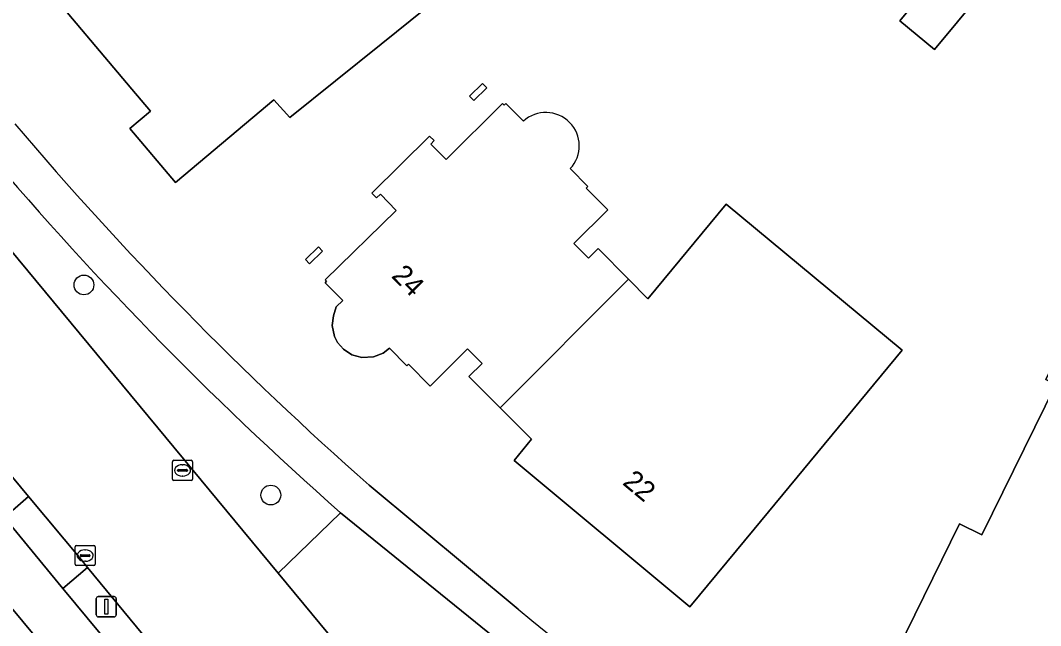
# Model space of a CAD drawing. Extents: x 157320 to 158835, y 386650 to 388491.
# Drawn here: x 158322.5 to 158373.1, y 387360.9 to 387390.9 of the extents above; entities that cross this region are included whole.
import ezdxf

# ---------------------------------------------------------------- set-up
doc = ezdxf.new("R2010")
doc.units = 0
for name, color, linetype in [('IMGEO_Berm_groen', 7, 'Continuous'), ('IMGEO_Boom', 7, 'Continuous'), ('IMGEO_Erf', 7, 'Continuous'), ('IMGEO_Groenvoorziening', 7, 'Continuous'), ('IMGEO_Kolk', 7, 'Continuous'), ('IMGEO_Lichtmast', 7, 'Continuous'), ('IMGEO_Pand', 7, 'Continuous'), ('IMGEO_Pand_nummerreeks', 7, 'Continuous'), ('IMGEO_Rijbaan_lokaal_gesloten', 7, 'Continuous'), ('IMGEO_Voetpad_open', 7, 'Continuous')]:
    doc.layers.add(name, color=color, linetype=linetype)

msp = doc.modelspace()

# ---------------------------------------------------------------- linework, layer by layer
at = {"layer": 'IMGEO_Berm_groen'}
msp.add_lwpolyline([(158314.523, 387377.448), (158313.337, 387376.463), (158318.927, 387369.659), (158321.747, 387366.271), (158322.947, 387367.31)], close=True, dxfattribs=at)
msp.add_lwpolyline([(158333.693, 387354.316), (158325.866, 387363.795), (158324.642, 387362.749), (158332.037, 387353.843)], dxfattribs=at)
at = {"layer": 'IMGEO_Boom'}
for centre in [(158325.692, 387377.775), (158334.949, 387367.375)]:
    msp.add_circle(centre, 0.489, dxfattribs=at)
at = {"layer": 'IMGEO_Erf'}
for points in [[(158336.422, 387392.76), (158339.391, 387395.257), (158341.707, 387392.502), (158342.609, 387391.468), (158340.413, 387389.702), (158335.894, 387386.067), (158335.094, 387386.941), (158334.057, 387386.069), (158330.23, 387382.85), (158327.971, 387385.523), (158328.988, 387386.383), (158328.069, 387387.47), (158323.52, 387392.86), (158327.338, 387396.09), (158333.07, 387400.94), (158335.354, 387398.224), (158333.288, 387396.486)], [(158368.395, 387393.614), (158370.113, 387392.192), (158367.827, 387389.431), (158366.109, 387390.854)], [(158345.444, 387387.753), (158345.653, 387387.538), (158345.008, 387386.91), (158344.799, 387387.125)], [(158337.305, 387379.668), (158337.514, 387379.453), (158336.869, 387378.825), (158336.66, 387379.04)], [(158375.998, 387378.502), (158381.374, 387375.861), (158378.72, 387370.458), (158381.79, 387368.95), (158381.649, 387368.664), (158379.052, 387363.376), (158378.764, 387363.518), (158377.882, 387361.713), (158377.552, 387361.038), (158374.382, 387354.554), (158373.941, 387354.77), (158370.211, 387352.374), (158370.074, 387352.095), (158363.78, 387355.17), (158365.985, 387359.658), (158369.076, 387365.951), (158370.181, 387365.408), (158373.839, 387372.856), (158373.344, 387373.099)]]:
    msp.add_lwpolyline(points, close=True, dxfattribs=at)
for points in [[(158349.787, 387383.533), (158350.66, 387382.653), (158350.58, 387382.574), (158351.644, 387381.502), (158349.963, 387379.834), (158350.687, 387379.103), (158351.163, 387379.574), (158352.667, 387378.058), (158353.626, 387377.091), (158357.507, 387381.773), (158366.233, 387374.547), (158358.899, 387365.691), (158355.71, 387361.84), (158347, 387369.09), (158347.869, 387370.143), (158346.317, 387371.69), (158344.765, 387373.238), (158345.419, 387373.894), (158344.693, 387374.618), (158342.85, 387372.77), (158341.77, 387373.85), (158341.69, 387373.78), (158340.83, 387374.65), (158340.51, 387374.401), (158340.03, 387374.22), (158339.453, 387374.183), (158338.967, 387374.32), (158338.544, 387374.601), (158338.258, 387374.924), (158338.108, 387375.23), (158337.996, 387375.773), (158338.05, 387376.24), (158338.195, 387376.696), (158338.51, 387377.01), (158337.64, 387377.88), (158337.71, 387377.96), (158337.636, 387378.037), (158341.164, 387381.467), (158340.379, 387382.274), (158340.188, 387382.088), (158339.962, 387382.315), (158342.818, 387385.147), (158343.043, 387384.921), (158342.873, 387384.752), (158343.633, 387383.985), (158346.43, 387386.758), (158346.507, 387386.681), (158346.587, 387386.759), (158347.46, 387385.879)], [(158330.039, 387352.229), (158316.941, 387367.978)], [(158339.82, 387367.872), (158347.196, 387361.722)]]:
    msp.add_lwpolyline(points, dxfattribs=at)
for centre, radius, start, end in [((158348.578, 387384.661), 1.653, 316.9916, 132.5425), ((158453.27, 387496.804), 171.74, 220.28774, 228.65482), ((158603.954, 387677.01), 406.609, 230.842, 234.8622)]:
    msp.add_arc(centre, radius, start, end, dxfattribs=at)
at = {"layer": 'IMGEO_Groenvoorziening'}
for points in [[(158318.604, 387383.657), (158335.308, 387363.51)], [(158335.308, 387363.51), (158338.402, 387366.501)]]:
    msp.add_lwpolyline(points, dxfattribs=at)
msp.add_arc((158454.261, 387497.706), 175.037, 220.05827, 228.55433, dxfattribs=at)
at = {"layer": 'IMGEO_Kolk'}
for p, q in [((158330.074, 387368.169), (158330.074, 387369.021)), ((158330.149, 387369.095), (158331.001, 387369.095)), ((158330.562, 387368.875), (158330.587, 387368.875)), ((158331.075, 387369.021), (158331.075, 387368.169)), ((158330.333, 387368.589), (158330.333, 387368.601)), ((158330.771, 387368.552), (158330.373, 387368.552)), ((158330.376, 387368.638), (158330.774, 387368.638)), ((158330.817, 387368.601), (158330.817, 387368.589)), ((158331.001, 387368.095), (158330.149, 387368.095)), ((158330.585, 387368.315), (158330.56, 387368.315)), ((158325.325, 387364.881), (158326.177, 387364.881)), ((158325.25, 387363.955), (158325.25, 387364.807)), ((158325.509, 387364.375), (158325.509, 387364.387)), ((158325.947, 387364.338), (158325.549, 387364.338)), ((158325.552, 387364.424), (158325.95, 387364.424)), ((158325.738, 387364.661), (158325.763, 387364.661)), ((158325.993, 387364.387), (158325.993, 387364.375)), ((158326.251, 387364.807), (158326.251, 387363.955)), ((158326.177, 387363.881), (158325.325, 387363.881)), ((158325.761, 387364.101), (158325.736, 387364.101))]:
    msp.add_line(p, q, dxfattribs=at)
for points in [[(158330.074, 387368.169), (158330.074, 387369.021)], [(158330.149, 387369.095), (158331.001, 387369.095)], [(158331.075, 387369.021), (158331.075, 387368.169)], [(158331.001, 387368.095), (158330.149, 387368.095)], [(158325.325, 387364.881), (158326.177, 387364.881)], [(158325.25, 387363.955), (158325.25, 387364.807)], [(158326.251, 387364.807), (158326.251, 387363.955)], [(158326.177, 387363.881), (158325.325, 387363.881)]]:
    msp.add_lwpolyline(points, dxfattribs=at)
for centre, radius, start, end in [((158330.151, 387369.019), 0.0765, 91.552, 178.448), ((158330.151, 387369.019), 0.0765, 91.552, 178.448), ((158330.999, 387369.019), 0.0765, 1.552, 88.448), ((158330.999, 387369.019), 0.0765, 1.552, 88.448), ((158330.373, 387368.598), 0.0403, 85.8775, 175.7526), ((158330.37, 387368.588), 0.0366, 178.938, 274.7102), ((158330.774, 387368.595), 0.043, 264.8664, 352.4533), ((158330.778, 387368.6), 0.0386, 1.7309, 96.639), ((158330.151, 387368.171), 0.0765, 181.552, 268.448), ((158330.151, 387368.171), 0.0765, 181.552, 268.448), ((158330.999, 387368.171), 0.0765, 271.552, 358.448), ((158330.999, 387368.171), 0.0765, 271.552, 358.448), ((158325.327, 387364.805), 0.0765, 91.552, 178.448), ((158325.327, 387364.805), 0.0765, 91.552, 178.448), ((158326.175, 387364.805), 0.0765, 1.552, 88.448), ((158326.175, 387364.805), 0.0765, 1.552, 88.448), ((158325.549, 387364.384), 0.0403, 85.8775, 175.7526), ((158325.546, 387364.374), 0.0366, 178.938, 274.7102), ((158325.95, 387364.381), 0.043, 264.8664, 352.4533), ((158325.954, 387364.386), 0.0386, 1.7309, 96.639), ((158325.327, 387363.957), 0.0765, 181.552, 268.448), ((158325.327, 387363.957), 0.0765, 181.552, 268.448), ((158326.175, 387363.957), 0.0765, 271.552, 358.448), ((158326.175, 387363.957), 0.0765, 271.552, 358.448)]:
    msp.add_arc(centre, radius, start, end, dxfattribs=at)
for centre, major_axis, ratio, start_param, end_param in [((158330.561, 387368.595), (-0.387, 0.002), 0.722429, 4.712389, 7.853982), ((158330.586, 387368.595), (-0.39, 0.002), 0.717154, 1.570796, 4.712389), ((158325.737, 387364.381), (-0.387, 0.002), 0.722429, 4.712389, 7.853982), ((158325.762, 387364.381), (-0.39, 0.002), 0.717154, 1.570796, 4.712389)]:
    msp.add_ellipse(centre, major_axis=major_axis, ratio=ratio, start_param=start_param, end_param=end_param, dxfattribs=at)
at = {"layer": 'IMGEO_Lichtmast'}
for p, q in [((158326.399, 387362.347), (158327.189, 387362.347)), ((158327.189, 387362.347), (158326.399, 387362.347)), ((158326.299, 387361.447), (158326.299, 387362.247)), ((158326.299, 387362.247), (158326.299, 387361.447)), ((158327.289, 387362.247), (158327.289, 387361.447)), ((158327.289, 387361.447), (158327.289, 387362.247)), ((158327.189, 387361.347), (158326.399, 387361.347)), ((158326.399, 387361.347), (158327.189, 387361.347))]:
    msp.add_line(p, q, dxfattribs=at)
msp.add_lwpolyline([(158326.719, 387362.222), (158326.869, 387362.222), (158326.869, 387361.472), (158326.719, 387361.472), (158326.719, 387362.222)], dxfattribs=at)
for centre, start, end in [((158326.399, 387362.247), 90, 180), ((158326.399, 387362.247), 90, 180), ((158327.189, 387362.247), 0, 90), ((158327.189, 387362.247), 360, 90), ((158326.399, 387361.447), 180, 270), ((158326.399, 387361.447), 180, 270), ((158327.189, 387361.447), 270, 0), ((158327.189, 387361.447), 270, 0)]:
    msp.add_arc(centre, 0.1, start, end, dxfattribs=at)
at = {"layer": 'IMGEO_Pand'}
for points in [[(158327.971, 387385.523), (158330.23, 387382.85), (158334.057, 387386.069), (158335.094, 387386.941), (158335.894, 387386.067), (158340.413, 387389.702), (158342.609, 387391.468), (158341.707, 387392.502), (158339.391, 387395.257), (158336.422, 387392.76), (158333.288, 387396.486), (158335.354, 387398.224), (158333.07, 387400.94), (158327.338, 387396.09), (158323.52, 387392.86), (158328.069, 387387.47), (158328.988, 387386.383)], [(158366.109, 387390.854), (158367.827, 387389.431), (158370.113, 387392.192), (158368.395, 387393.614)], [(158344.799, 387387.125), (158345.008, 387386.91), (158345.653, 387387.538), (158345.444, 387387.753)], [(158352.667, 387378.058), (158346.317, 387371.69), (158347.869, 387370.143), (158347, 387369.09), (158355.71, 387361.84), (158358.899, 387365.691), (158366.233, 387374.547), (158357.507, 387381.773), (158353.626, 387377.091)], [(158336.66, 387379.04), (158336.869, 387378.825), (158337.514, 387379.453), (158337.305, 387379.668)], [(158379.052, 387363.376), (158381.649, 387368.664), (158381.79, 387368.95), (158378.72, 387370.458), (158381.374, 387375.861), (158375.998, 387378.502), (158373.344, 387373.099), (158373.839, 387372.856), (158370.181, 387365.408), (158369.076, 387365.951), (158365.985, 387359.658), (158363.78, 387355.17), (158370.074, 387352.095), (158370.211, 387352.374), (158373.941, 387354.77), (158374.382, 387354.554), (158377.552, 387361.038), (158377.882, 387361.713), (158378.764, 387363.518)]]:
    msp.add_lwpolyline(points, close=True, dxfattribs=at)
for points in [[(158347.46, 387385.879), (158346.587, 387386.759), (158346.507, 387386.681), (158346.43, 387386.758), (158343.633, 387383.985), (158342.873, 387384.752), (158343.043, 387384.921), (158342.818, 387385.147), (158339.962, 387382.315), (158340.188, 387382.088), (158340.379, 387382.274), (158341.164, 387381.467), (158337.636, 387378.037), (158337.71, 387377.96), (158337.64, 387377.88), (158338.51, 387377.01), (158338.195, 387376.696), (158338.05, 387376.24), (158337.996, 387375.773), (158338.108, 387375.23), (158338.258, 387374.924), (158338.544, 387374.601), (158338.967, 387374.32), (158339.453, 387374.183), (158340.03, 387374.22), (158340.51, 387374.401), (158340.83, 387374.65), (158341.69, 387373.78), (158341.77, 387373.85), (158342.85, 387372.77), (158344.693, 387374.618), (158345.419, 387373.894), (158344.765, 387373.238), (158346.317, 387371.69), (158352.667, 387378.058), (158351.163, 387379.574), (158350.687, 387379.103), (158349.963, 387379.834), (158351.644, 387381.502)], [(158351.644, 387381.502), (158350.58, 387382.574), (158350.66, 387382.653), (158349.787, 387383.533)]]:
    msp.add_lwpolyline(points, dxfattribs=at)
msp.add_arc((158348.578, 387384.661), 1.653, 316.9916, 132.5425, dxfattribs=at)
at = {"layer": 'IMGEO_Rijbaan_lokaal_gesloten'}
msp.add_lwpolyline([(158342.065, 387355.614), (158339.049, 387358.998), (158335.308, 387363.51), (158318.604, 387383.657), (158313.299, 387378.922), (158313.974, 387378.11), (158314.523, 387377.448), (158322.947, 387367.31), (158325.547, 387364.181), (158325.866, 387363.795), (158333.693, 387354.316)], dxfattribs=at)
at = {"layer": 'IMGEO_Voetpad_open'}
for points in [[(158332.037, 387353.843), (158324.642, 387362.749), (158321.747, 387366.271), (158318.927, 387369.659), (158313.337, 387376.463), (158312.791, 387377.127), (158309.84, 387380.72)], [(158306.938, 387380.076), (158307.496, 387379.401), (158316.941, 387367.978), (158330.039, 387352.229)], [(158347.196, 387361.722), (158339.82, 387367.872)], [(158338.402, 387366.501), (158346.041, 387360.306)]]:
    msp.add_lwpolyline(points, dxfattribs=at)
for points in [[(158325.866, 387363.795), (158325.547, 387364.181), (158322.947, 387367.31), (158321.747, 387366.271), (158324.642, 387362.749)], [(158344.137, 387358.059), (158346.041, 387360.306), (158338.402, 387366.501), (158335.308, 387363.51), (158339.049, 387358.998), (158342.065, 387355.614)]]:
    msp.add_lwpolyline(points, close=True, dxfattribs=at)
for centre, radius, start, end in [((158453.27, 387496.804), 171.74, 220.28774, 228.65482), ((158454.261, 387497.706), 175.037, 220.05827, 228.55433), ((158603.954, 387677.01), 406.609, 230.842, 234.8622)]:
    msp.add_arc(centre, radius, start, end, dxfattribs=at)

# ---------------------------------------------------------------- texts
at = {"layer": 'IMGEO_Pand_nummerreeks'}
for s, rotation, p in [('24', 314.5129, (158340.887, 387378.186)), ('22', 320.2268, (158352.33, 387367.933))]:
    msp.add_text(s, height=1, rotation=rotation, dxfattribs=at).set_placement(p)

doc.saveas('drawing.dxf')
